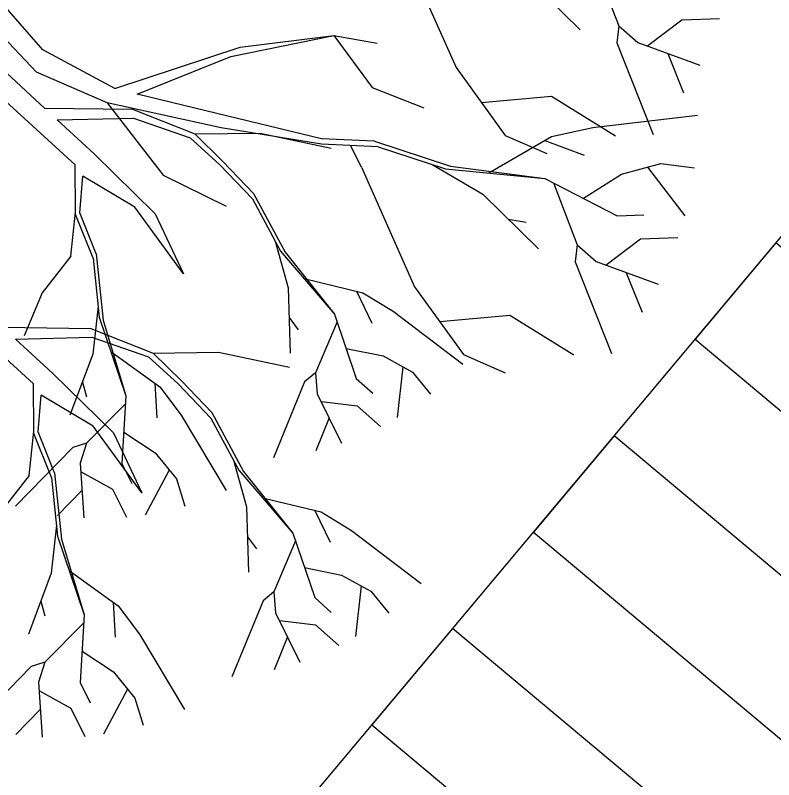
# Model space of a CAD drawing. Extents: x -438233 to -437334, y -1133133 to -1132623.
# Drawn here: x -437529.741 to -437528.536, y -1132752.058 to -1132750.843 of the extents above; entities that cross this region are included whole.
import ezdxf

# ---------------------------------------------------------------- set-up
doc = ezdxf.new("R2010")
doc.units = 0
doc.layers.add('Vrstva 1', color=7, linetype='Continuous')
doc.layers.add('XR$3$Okno', color=7, linetype='Continuous')

msp = doc.modelspace()

# ---------------------------------------------------------------- linework, layer by layer
at = {"layer": 'Vrstva 1'}
for p, q in [((-437529.1249, -1132750.7363), (-437529.0403, -1132750.9262)), ((-437528.8198, -1132750.7611), (-437528.7821, -1132750.8598)), ((-437528.932, -1132750.779), (-437528.8433, -1132750.8662)), ((-437529.6975, -1132750.8977), (-437529.7697, -1132750.8144)), ((-437529.7075, -1132750.9332), (-437529.7923, -1132750.8433)), ((-437528.736, -1132750.8912), (-437528.6816, -1132750.8503)), ((-437528.6816, -1132750.8503), (-437528.6219, -1132750.8478)), ((-437528.7821, -1132750.8598), (-437528.7853, -1132750.8865)), ((-437528.7821, -1132750.8598), (-437528.7517, -1132750.8863)), ((-437529.3986, -1132750.9085), (-437529.2349, -1132750.8749)), ((-437529.3839, -1132750.8935), (-437529.2349, -1132750.8749)), ((-437529.2349, -1132750.8749), (-437529.1737, -1132750.9575)), ((-437529.2349, -1132750.8749), (-437529.1661, -1132750.8874)), ((-437528.7853, -1132750.8865), (-437528.7275, -1132751.0325)), ((-437528.7517, -1132750.8863), (-437528.6535, -1132750.9223)), ((-437529.7927, -1132750.9), (-437529.6947, -1132750.9904)), ((-437529.5828, -1132750.9594), (-437529.6975, -1132750.8977)), ((-437529.5828, -1132750.9594), (-437529.3839, -1132750.8935)), ((-437529.5475, -1132750.9683), (-437529.3986, -1132750.9085)), ((-437528.7039, -1132750.9039), (-437528.679, -1132750.9664)), ((-437529.5948, -1132750.982), (-437529.7075, -1132750.9332)), ((-437529.0403, -1132750.9262), (-437528.9624, -1132751.034)), ((-437529.7942, -1132750.9453), (-437529.6457, -1132751.0806)), ((-437529.1737, -1132750.9575), (-437529.0918, -1132750.9903)), ((-437529.4385, -1132750.9947), (-437529.5475, -1132750.9683)), ((-437529.0004, -1132750.9816), (-437528.8892, -1132750.9715)), ((-437528.8892, -1132750.9715), (-437528.7875, -1132751.0345)), ((-437529.5948, -1132750.982), (-437529.5059, -1132751.0969)), ((-437529.414, -1132751.0219), (-437529.5948, -1132750.982)), ((-437529.6947, -1132750.9904), (-437529.5548, -1132750.9924)), ((-437529.5548, -1132750.9924), (-437529.4556, -1132751.0316)), ((-437529.2543, -1132751.0395), (-437529.4385, -1132750.9947)), ((-437529.6744, -1132751.0093), (-437529.5531, -1132751.0063)), ((-437529.6744, -1132751.0093), (-437529.6156, -1132751.0634)), ((-437529.5531, -1132751.0063), (-437529.4632, -1132751.0377)), ((-437528.8231, -1132751.0212), (-437528.6569, -1132751.0016)), ((-437529.2547, -1132751.0481), (-437529.414, -1132751.0219)), ((-437528.8892, -1132751.0359), (-437528.8231, -1132751.0212)), ((-437529.4556, -1132751.0316), (-437529.3517, -1132751.0303)), ((-437529.4556, -1132751.0316), (-437529.4108, -1132751.0757)), ((-437529.3517, -1132751.0303), (-437529.239, -1132751.0544)), ((-437528.9624, -1132751.034), (-437528.8965, -1132751.0629)), ((-437529.4632, -1132751.0377), (-437529.4159, -1132751.0806)), ((-437529.1702, -1132751.0432), (-437529.2543, -1132751.0395)), ((-437529.1702, -1132751.0432), (-437529.0492, -1132751.0827)), ((-437528.9884, -1132751.0934), (-437528.8892, -1132751.0359)), ((-437528.8995, -1132751.0418), (-437528.837, -1132751.0653)), ((-437529.1646, -1132751.052), (-437529.2547, -1132751.0481)), ((-437529.191, -1132751.0846), (-437529.2084, -1132751.0501)), ((-437529.1646, -1132751.052), (-437529.0573, -1132751.0871)), ((-437529.6156, -1132751.0634), (-437529.5186, -1132751.1587)), ((-437529.6455, -1132751.156), (-437529.6457, -1132751.0806)), ((-437529.364, -1132751.135), (-437529.4159, -1132751.0806)), ((-437529.4108, -1132751.0757), (-437529.3623, -1132751.1264)), ((-437529.0776, -1132751.0805), (-437528.9982, -1132751.1273)), ((-437529.0492, -1132751.0827), (-437528.8997, -1132751.1023)), ((-437528.7775, -1132751.0957), (-437528.7153, -1132751.0787)), ((-437528.7153, -1132751.0787), (-437528.6618, -1132751.0854)), ((-437529.191, -1132751.0846), (-437529.1065, -1132751.2745)), ((-437529.0573, -1132751.0871), (-437528.8997, -1132751.1023)), ((-437528.7366, -1132751.0846), (-437528.6773, -1132751.1616)), ((-437529.6386, -1132751.157), (-437529.6337, -1132751.0987)), ((-437529.5512, -1132751.1479), (-437529.6337, -1132751.0987)), ((-437529.5059, -1132751.0969), (-437529.4057, -1132751.1466)), ((-437528.8997, -1132751.1023), (-437528.7848, -1132751.1618)), ((-437528.8382, -1132751.1339), (-437528.7775, -1132751.0957)), ((-437528.886, -1132751.1094), (-437528.8483, -1132751.2081)), ((-437529.3623, -1132751.1264), (-437529.3123, -1132751.2197)), ((-437528.9982, -1132751.1273), (-437528.9095, -1132751.2145)), ((-437529.364, -1132751.135), (-437529.3196, -1132751.2178)), ((-437529.4735, -1132751.2538), (-437529.5512, -1132751.1479)), ((-437529.6526, -1132751.2261), (-437529.6455, -1132751.156)), ((-437529.6173, -1132751.2293), (-437529.6452, -1132751.1597)), ((-437529.6126, -1132751.2222), (-437529.6386, -1132751.157)), ((-437529.5186, -1132751.1587), (-437529.4735, -1132751.2538)), ((-437528.9576, -1132751.1672), (-437528.9291, -1132751.1718)), ((-437528.7848, -1132751.1618), (-437528.7425, -1132751.1603)), ((-437529.328, -1132751.2021), (-437529.3074, -1132751.2763)), ((-437528.8022, -1132751.2395), (-437528.7478, -1132751.1986)), ((-437528.7478, -1132751.1986), (-437528.6881, -1132751.1961)), ((-437528.8483, -1132751.2081), (-437528.8515, -1132751.2348)), ((-437528.8483, -1132751.2081), (-437528.8179, -1132751.2346)), ((-437529.6526, -1132751.2261), (-437529.6982, -1132751.2844)), ((-437529.6126, -1132751.2222), (-437529.6014, -1132751.3278)), ((-437529.3196, -1132751.2178), (-437529.2336, -1132751.318)), ((-437529.3123, -1132751.2197), (-437529.2336, -1132751.318)), ((-437529.6173, -1132751.2293), (-437529.6075, -1132751.3229)), ((-437528.8515, -1132751.2348), (-437528.7937, -1132751.3808)), ((-437528.8179, -1132751.2346), (-437528.7197, -1132751.2706)), ((-437528.7701, -1132751.2522), (-437528.7451, -1132751.3147)), ((-437529.2821, -1132751.2616), (-437529.189, -1132751.2842)), ((-437529.3074, -1132751.2763), (-437529.3044, -1132751.38)), ((-437529.1065, -1132751.2745), (-437529.0286, -1132751.3823)), ((-437529.6982, -1132751.2844), (-437529.7268, -1132751.3525)), ((-437529.1986, -1132751.2817), (-437529.1746, -1132751.3322)), ((-437529.189, -1132751.2842), (-437529.1408, -1132751.3136)), ((-437529.8604, -1132751.2936), (-437529.7119, -1132751.4289)), ((-437529.6095, -1132751.3052), (-437529.618, -1132751.3817)), ((-437529.1408, -1132751.3136), (-437529.03, -1132751.3978)), ((-437529.6075, -1132751.3229), (-437529.5654, -1132751.4481)), ((-437529.3059, -1132751.3236), (-437529.2915, -1132751.343)), ((-437529.2336, -1132751.318), (-437529.1991, -1132751.4204)), ((-437529.0666, -1132751.3299), (-437528.9554, -1132751.3198)), ((-437528.9554, -1132751.3198), (-437528.8537, -1132751.3828)), ((-437529.6014, -1132751.3278), (-437529.5654, -1132751.4481)), ((-437529.2295, -1132751.3302), (-437529.264, -1132751.4113)), ((-437529.7609, -1132751.3387), (-437529.621, -1132751.3407)), ((-437529.621, -1132751.3407), (-437529.5218, -1132751.3799)), ((-437529.7406, -1132751.3576), (-437529.6193, -1132751.3546)), ((-437529.7406, -1132751.3576), (-437529.6818, -1132751.4117)), ((-437529.6193, -1132751.3546), (-437529.5294, -1132751.386)), ((-437529.2153, -1132751.3729), (-437529.1565, -1132751.3846)), ((-437529.618, -1132751.3817), (-437529.6541, -1132751.4787)), ((-437529.5891, -1132751.3775), (-437529.5112, -1132751.4334)), ((-437529.5294, -1132751.386), (-437529.4821, -1132751.4289)), ((-437529.5218, -1132751.3799), (-437529.4179, -1132751.3786)), ((-437529.5218, -1132751.3799), (-437529.477, -1132751.424)), ((-437529.4179, -1132751.3786), (-437529.3052, -1132751.4026)), ((-437529.1565, -1132751.3846), (-437529.1097, -1132751.4103)), ((-437529.0286, -1132751.3823), (-437528.9627, -1132751.4112)), ((-437529.1253, -1132751.4018), (-437529.1342, -1132751.4824)), ((-437529.1097, -1132751.4103), (-437529.081, -1132751.4454)), ((-437529.6818, -1132751.4117), (-437529.5848, -1132751.507)), ((-437529.264, -1132751.4113), (-437529.2812, -1132751.4255)), ((-437529.264, -1132751.4113), (-437529.2611, -1132751.4446)), ((-437529.1991, -1132751.4204), (-437529.1729, -1132751.4439)), ((-437529.7117, -1132751.5043), (-437529.7119, -1132751.4289)), ((-437529.6345, -1132751.426), (-437529.6281, -1132751.4493)), ((-437529.5193, -1132751.4277), (-437529.5159, -1132751.4831)), ((-437529.5112, -1132751.4334), (-437529.4774, -1132751.4787)), ((-437529.4302, -1132751.4832), (-437529.4821, -1132751.4289)), ((-437529.477, -1132751.424), (-437529.4285, -1132751.4747)), ((-437529.2812, -1132751.4255), (-437529.3307, -1132751.5466)), ((-437529.7048, -1132751.5053), (-437529.6999, -1132751.447)), ((-437529.6173, -1132751.4962), (-437529.6999, -1132751.447)), ((-437529.2611, -1132751.4446), (-437529.2229, -1132751.523)), ((-437529.5654, -1132751.4481), (-437529.5715, -1132751.5556)), ((-437529.2542, -1132751.4569), (-437529.1979, -1132751.4637)), ((-437529.5659, -1132751.4608), (-437529.6281, -1132751.523)), ((-437529.1979, -1132751.4637), (-437529.1606, -1132751.4966)), ((-437529.4774, -1132751.4787), (-437529.4061, -1132751.5983)), ((-437529.4302, -1132751.4832), (-437529.3858, -1132751.5661)), ((-437529.4285, -1132751.4747), (-437529.3785, -1132751.568)), ((-437529.2422, -1132751.4829), (-437529.2635, -1132751.5353)), ((-437529.5397, -1132751.6021), (-437529.6173, -1132751.4962)), ((-437529.7188, -1132751.5744), (-437529.7117, -1132751.5043)), ((-437529.6835, -1132751.5776), (-437529.7114, -1132751.508)), ((-437529.6788, -1132751.5705), (-437529.7048, -1132751.5053)), ((-437529.5848, -1132751.507), (-437529.5397, -1132751.6021)), ((-437529.5685, -1132751.5056), (-437529.5186, -1132751.5387)), ((-437529.6496, -1132751.5301), (-437529.7408, -1132751.6235)), ((-437529.6281, -1132751.523), (-437529.6496, -1132751.5301)), ((-437529.6281, -1132751.523), (-437529.6381, -1132751.5551)), ((-437529.5186, -1132751.5387), (-437529.4848, -1132751.5801)), ((-437529.6381, -1132751.5551), (-437529.632, -1132751.6421)), ((-437529.5715, -1132751.5556), (-437529.5558, -1132751.5875)), ((-437529.3942, -1132751.5504), (-437529.3736, -1132751.6246)), ((-437529.6364, -1132751.5689), (-437529.5867, -1132751.5963)), ((-437529.4963, -1132751.5662), (-437529.5345, -1132751.6375)), ((-437529.3858, -1132751.5661), (-437529.2998, -1132751.6663)), ((-437529.3785, -1132751.568), (-437529.2998, -1132751.6663)), ((-437529.7188, -1132751.5744), (-437529.7643, -1132751.6327)), ((-437529.6835, -1132751.5776), (-437529.6737, -1132751.6712)), ((-437529.6788, -1132751.5705), (-437529.6676, -1132751.6761)), ((-437529.4848, -1132751.5801), (-437529.4715, -1132751.6232)), ((-437529.6349, -1132751.5978), (-437529.6741, -1132751.6382)), ((-437529.5867, -1132751.5963), (-437529.5644, -1132751.6411)), ((-437529.3483, -1132751.6099), (-437529.2552, -1132751.6324)), ((-437529.3736, -1132751.6246), (-437529.3706, -1132751.7282)), ((-437529.2648, -1132751.63), (-437529.2408, -1132751.6805)), ((-437529.2552, -1132751.6324), (-437529.207, -1132751.6618)), ((-437529.6757, -1132751.6535), (-437529.6842, -1132751.73)), ((-437529.2998, -1132751.6663), (-437529.2653, -1132751.7687)), ((-437529.207, -1132751.6618), (-437529.0962, -1132751.7461)), ((-437529.6737, -1132751.6712), (-437529.6316, -1132751.7964)), ((-437529.6676, -1132751.6761), (-437529.6316, -1132751.7964)), ((-437529.3721, -1132751.6719), (-437529.3576, -1132751.6912)), ((-437529.2957, -1132751.6785), (-437529.3302, -1132751.7596)), ((-437529.6553, -1132751.7258), (-437529.5774, -1132751.7817)), ((-437529.2815, -1132751.7211), (-437529.2227, -1132751.7329)), ((-437529.6842, -1132751.73), (-437529.7202, -1132751.827)), ((-437529.2227, -1132751.7329), (-437529.1759, -1132751.7586)), ((-437529.1915, -1132751.75), (-437529.2004, -1132751.8307)), ((-437529.3302, -1132751.7596), (-437529.3474, -1132751.7738)), ((-437529.3302, -1132751.7596), (-437529.3273, -1132751.7929)), ((-437529.1759, -1132751.7586), (-437529.1472, -1132751.7937)), ((-437529.7006, -1132751.7743), (-437529.6943, -1132751.7976)), ((-437529.3474, -1132751.7738), (-437529.3968, -1132751.8948)), ((-437529.2653, -1132751.7687), (-437529.2391, -1132751.7922)), ((-437529.5855, -1132751.776), (-437529.5821, -1132751.8314)), ((-437529.5774, -1132751.7817), (-437529.5436, -1132751.827)), ((-437529.6316, -1132751.7964), (-437529.6377, -1132751.9039)), ((-437529.3273, -1132751.7929), (-437529.289, -1132751.8713)), ((-437529.632, -1132751.8091), (-437529.6943, -1132751.8713)), ((-437529.3204, -1132751.8052), (-437529.2641, -1132751.812)), ((-437529.2641, -1132751.812), (-437529.2268, -1132751.8449)), ((-437529.5436, -1132751.827), (-437529.4723, -1132751.9465)), ((-437529.3084, -1132751.8311), (-437529.3297, -1132751.8836)), ((-437529.6347, -1132751.8539), (-437529.5848, -1132751.887)), ((-437529.6943, -1132751.8713), (-437529.7158, -1132751.8784)), ((-437529.6943, -1132751.8713), (-437529.7043, -1132751.9034)), ((-437529.7158, -1132751.8784), (-437529.807, -1132751.9718)), ((-437529.5848, -1132751.887), (-437529.551, -1132751.9284)), ((-437529.7043, -1132751.9034), (-437529.6982, -1132751.9904)), ((-437529.6377, -1132751.9039), (-437529.622, -1132751.9358)), ((-437529.7026, -1132751.9171), (-437529.6529, -1132751.9446)), ((-437529.5625, -1132751.9144), (-437529.6007, -1132751.9857)), ((-437529.551, -1132751.9284), (-437529.5377, -1132751.9715)), ((-437529.6529, -1132751.9446), (-437529.6306, -1132751.9894)), ((-437529.7011, -1132751.946), (-437529.7403, -1132751.9865))]:
    msp.add_line(p, q, dxfattribs=at)
at = {"layer": 'XR$3$Okno'}
for points in [[(-437529.6882, -1132752.5845), (-437527.7617, -1132750.2848), (-437530.0613, -1132748.3583), (-437531.9879, -1132750.6579), (-437529.6882, -1132752.5845)], [(-437526.2327, -1132753.1313), (-437528.5323, -1132751.2047), (-437528.6607, -1132751.358), (-437526.3611, -1132753.2846), (-437526.2327, -1132753.1313)], [(-437528.9176, -1132751.6646), (-437526.618, -1132753.5912), (-437526.4895, -1132753.4379), (-437528.7892, -1132751.5113), (-437528.9176, -1132751.6646)], [(-437526.7464, -1132753.7445), (-437529.0461, -1132751.8179), (-437529.1745, -1132751.9712), (-437526.8749, -1132753.8978), (-437526.7464, -1132753.7445)]]:
    msp.add_lwpolyline(points, dxfattribs=at)

doc.saveas('drawing.dxf')
